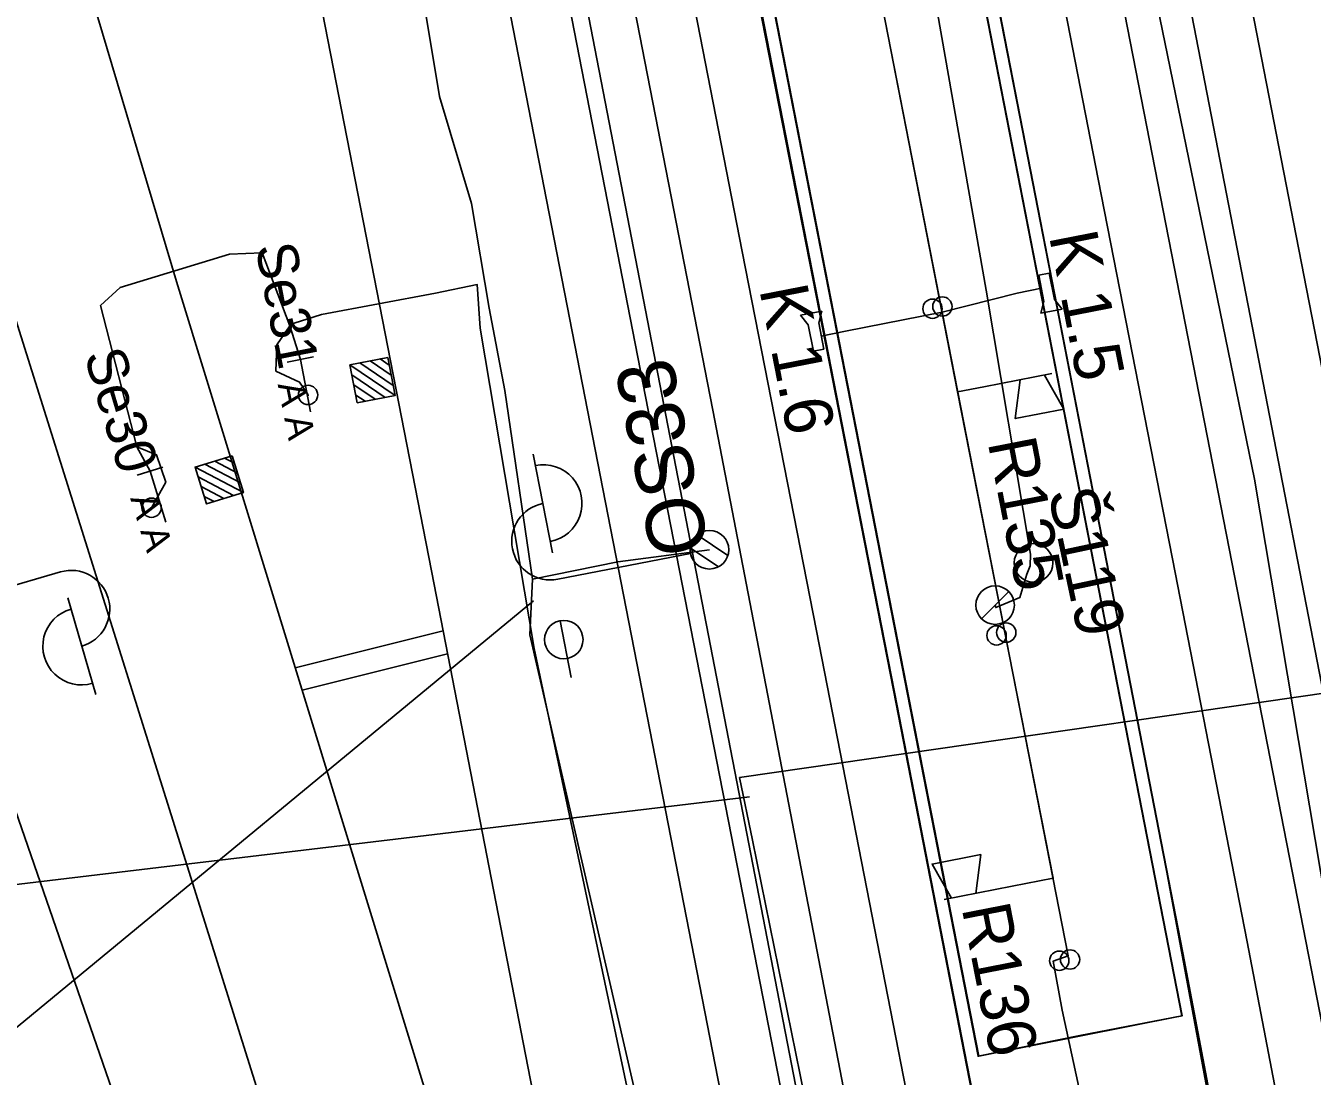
# Model space of a CAD drawing. Extents: x -545736 to -544888, y -1122892 to -1119128.
# Drawn here: x -545168.18 to -545134.88, y -1122233.75 to -1122206.55 of the extents above; entities that cross this region are included whole.
import ezdxf

# ---------------------------------------------------------------- set-up
doc = ezdxf.new("R2010")
doc.units = 0
for name, color, linetype in [('osvětlené plochy-hodnota-obrys', 7, 'Continuous'), ('Podbarveni_Nastupiste', 7, 'Continuous'), ('Podbarveni_Zastreseni_Pozemni', 7, 'Continuous'), ('Vrstva 1', 7, 'Continuous'), ('Vrstva 1 - Koleje', 7, 'Continuous'), ('Vrstva 14_zastreseni a nastupiste', 7, 'Continuous'), ('Vrstva 16_plochy', 7, 'Continuous'), ('Vrstva 25', 7, 'Continuous'), ('Vrstva 26', 7, 'Continuous'), ('Vrstva 27', 7, 'Continuous'), ('Vrstva 28 - zabzar', 7, 'Continuous'), ('Vrstva 29 - sdelzar', 7, 'Continuous'), ('Vrstva 3 - Lisy - Pocitaci body', 7, 'Continuous'), ('Vrstva 31', 7, 'Continuous'), ('Vrstva 33 - prvky sdelzar', 7, 'Continuous'), ('Vrstva 35', 7, 'Continuous'), ('Vrstva 4 - Teren - stezky - prechody - plochy', 7, 'Continuous'), ('Vrstva 43', 7, 'Continuous'), ('Vrstva 44', 7, 'Continuous'), ('Vrstva 6 - Navesti', 7, 'Continuous'), ('Vrstva 63', 7, 'Continuous'), ('Vrstva 7', 7, 'Continuous')]:
    doc.layers.add(name, color=color, linetype=linetype)

msp = doc.modelspace()

# ---------------------------------------------------------------- linework, layer by layer
at = {"layer": 'osvětlené plochy-hodnota-obrys'}
msp.add_lwpolyline([(-545132.033, -1122317.745), (-545201.844, -1121957.194), (-545188.779, -1121954.655), (-545199.189, -1121901.389)], dxfattribs=at)
at = {"layer": 'Podbarveni_Nastupiste'}
for points in [[(-545198.773, -1121951.627), (-545191.691, -1121987.986), (-545182.222, -1122036.609), (-545172.438, -1122086.699), (-545162.999, -1122135.094), (-545153.274, -1122184.937), (-545142.505, -1122240.181), (-545142.306, -1122241.006)], [(-545136.516, -1122239.976), (-545138.799, -1122227.627), (-545147.465, -1122183.189), (-545157.09, -1122133.892), (-545166.638, -1122084.896), (-545171.447, -1122060.234), (-545173.829, -1122047.49), (-545174.717, -1122041.983)]]:
    msp.add_lwpolyline(points, dxfattribs=at)
at = {"layer": 'Podbarveni_Zastreseni_Pozemni'}
for points in [[(-545197.881, -1121954.495), (-545191.312, -1121988.174), (-545181.806, -1122036.914), (-545172.146, -1122086.438), (-545162.65, -1122135.125), (-545152.971, -1122184.749), (-545143.515, -1122233.227)], [(-545138.257, -1122232.186), (-545147.796, -1122183.265), (-545157.406, -1122133.984), (-545166.925, -1122085.165), (-545175.89, -1122039.187)], [(-545143.515, -1122233.227), (-545140.893, -1122232.695), (-545138.257, -1122232.186)]]:
    msp.add_lwpolyline(points, dxfattribs=at)
at = {"layer": 'Vrstva 1'}
for points in [[(-545148.11, -1122269.864), (-545153.579, -1122241.752), (-545157.606, -1122221.016), (-545162.537, -1122195.725), (-545168.276, -1122166.312), (-545171.822, -1122147.996)], [(-545134.901, -1122312.911), (-545138.046, -1122296.967), (-545143.24, -1122269.949), (-545145.914, -1122256.175), (-545149.457, -1122237.965), (-545152.971, -1122219.909), (-545157.547, -1122196.44), (-545162.223, -1122172.446), (-545166.848, -1122148.879)], [(-545150.613, -1122256.998), (-545155.352, -1122242.208), (-545159.254, -1122229.505), (-545164.277, -1122213.17), (-545171.316, -1122189.563), (-545175.304, -1122173.781), (-545177.735, -1122161.806)], [(-545144.042, -1122290.699), (-545148.294, -1122278.255), (-545152.413, -1122265.168), (-545157.625, -1122248.574), (-545161.751, -1122235.479), (-545164.693, -1122226.098), (-545170.107, -1122208.853), (-545174.307, -1122195.178), (-545174.307, -1122195.178), (-545179.326, -1122176.026), (-545182.038, -1122162.981)]]:
    msp.add_lwpolyline(points, dxfattribs=at)
at = {"layer": 'Vrstva 1 - Koleje'}
for points in [[(-545176.383, -1122075.263), (-545174.481, -1122085.012), (-545172.568, -1122094.81), (-545170.661, -1122104.603), (-545170.158, -1122107.18), (-545168.724, -1122114.524), (-545166.809, -1122124.368), (-545164.912, -1122134.097), (-545162.998, -1122143.914), (-545161.094, -1122153.659), (-545159.194, -1122163.404), (-545157.278, -1122173.216), (-545155.337, -1122183.16), (-545153.457, -1122192.791), (-545151.544, -1122202.612), (-545149.632, -1122212.391), (-545147.716, -1122222.215), (-545145.801, -1122232.042), (-545143.903, -1122241.777), (-545142.834, -1122247.253), (-545141.885, -1122252.118), (-545140.814, -1122257.667), (-545140.289, -1122260.383)], [(-545142.334, -1122200.685), (-545140.419, -1122210.525), (-545138.503, -1122220.353), (-545136.566, -1122230.271), (-545134.71, -1122239.954), (-545133.946, -1122244.067), (-545133.443, -1122246.77), (-545131.615, -1122256.726), (-545129.899, -1122266.071), (-545129.007, -1122270.907), (-545127.892, -1122277.019), (-545124.281, -1122296.703), (-545123.116, -1122309.448)], [(-545137.023, -1122203.118), (-545135.295, -1122211.986), (-545133.676, -1122220.307), (-545132.501, -1122226.646), (-545128.693, -1122248.314), (-545126.878, -1122268.22), (-545126.804, -1122269.027)]]:
    msp.add_lwpolyline(points, dxfattribs=at)
at = {"layer": 'Vrstva 14_zastreseni a nastupiste'}
for points in [[(-545138.248, -1122232.184), (-545147.826, -1122183.078), (-545157.444, -1122133.764), (-545166.966, -1122084.945), (-545176.486, -1122036.133), (-545186.124, -1121986.718), (-545192.612, -1121953.456)], [(-545192.608, -1121953.452), (-545186.031, -1121987.181), (-545176.442, -1122036.358), (-545166.925, -1122085.165), (-545157.406, -1122133.984), (-545147.796, -1122183.265), (-545138.257, -1122232.186)], [(-545143.529, -1122233.23), (-545153.022, -1122184.547), (-545162.697, -1122134.935), (-545172.201, -1122086.2), (-545181.882, -1122036.553), (-545191.387, -1121987.814), (-545197.884, -1121954.495)], [(-545197.881, -1121954.495), (-545191.312, -1121988.174), (-545181.806, -1122036.914), (-545172.146, -1122086.438), (-545162.65, -1122135.125), (-545152.971, -1122184.749), (-545143.515, -1122233.229)], [(-545174.372, -1122076.877), (-545172.469, -1122086.648), (-545170.563, -1122096.424), (-545168.648, -1122106.251), (-545166.742, -1122116.03), (-545164.832, -1122125.805), (-545162.92, -1122135.608), (-545161.017, -1122145.366), (-545159.102, -1122155.184), (-545157.19, -1122164.981), (-545155.268, -1122174.806), (-545153.362, -1122184.59), (-545151.463, -1122194.367), (-545149.557, -1122204.15), (-545147.636, -1122213.972), (-545145.723, -1122223.752), (-545143.824, -1122233.506), (-545142.674, -1122239.408), (-545142.337, -1122240.955)], [(-545174.341, -1122076.928), (-545172.438, -1122086.699), (-545170.532, -1122096.475), (-545168.617, -1122106.302), (-545166.711, -1122116.081), (-545164.801, -1122125.856), (-545162.889, -1122135.659), (-545160.986, -1122145.417), (-545159.071, -1122155.235), (-545157.159, -1122165.032), (-545155.237, -1122174.857), (-545153.331, -1122184.641), (-545151.432, -1122194.418), (-545149.526, -1122204.201), (-545147.605, -1122214.023), (-545145.692, -1122223.803), (-545143.793, -1122233.557), (-545142.643, -1122239.459), (-545142.306, -1122241.006)], [(-545142.306, -1122241.006), (-545139.377, -1122240.485), (-545136.447, -1122239.964), (-545138.244, -1122230.551), (-545140.147, -1122220.747), (-545142.055, -1122210.937), (-545143.965, -1122201.145), (-545145.873, -1122191.373), (-545147.779, -1122181.574), (-545149.696, -1122171.781), (-545151.614, -1122161.976), (-545153.523, -1122152.193), (-545155.434, -1122142.369), (-545156.586, -1122136.479), (-545158.487, -1122126.724), (-545160.396, -1122116.93), (-545162.308, -1122107.103), (-545164.211, -1122097.329), (-545166.122, -1122087.54), (-545168.031, -1122077.749)], [(-545142.337, -1122240.955), (-545136.443, -1122239.964), (-545138.231, -1122230.556), (-545140.134, -1122220.752), (-545142.042, -1122210.942), (-545143.952, -1122201.15), (-545145.86, -1122191.378), (-545147.766, -1122181.579), (-545149.683, -1122171.786), (-545151.601, -1122161.981), (-545153.51, -1122152.198), (-545155.421, -1122142.374), (-545156.573, -1122136.484), (-545158.474, -1122126.729), (-545160.383, -1122116.935), (-545162.295, -1122107.108), (-545164.198, -1122097.334), (-545166.109, -1122087.545), (-545168.018, -1122077.754)]]:
    msp.add_lwpolyline(points, dxfattribs=at)
msp.add_lwpolyline([(-545138.257, -1122232.186), (-545143.515, -1122233.229), (-545143.529, -1122233.23), (-545140.893, -1122232.695), (-545138.248, -1122232.184)], close=True, dxfattribs=at)
for centre in [(-545144.454, -1122213.82), (-545144.71, -1122213.876), (-545143.052, -1122222.335), (-545142.801, -1122222.262), (-545141.428, -1122230.757), (-545141.151, -1122230.726)]:
    msp.add_circle(centre, 0.25, dxfattribs=at)
at = {"layer": 'Vrstva 16_plochy'}
msp.add_lwpolyline([(-545143.965, -1122201.145), (-545142.055, -1122210.937), (-545140.147, -1122220.747), (-545138.244, -1122230.551), (-545136.447, -1122239.964), (-545139.377, -1122240.485), (-545142.306, -1122241.006), (-545142.643, -1122239.459), (-545143.793, -1122233.557), (-545145.692, -1122223.803), (-545147.605, -1122214.023), (-545149.526, -1122204.201)], dxfattribs=at)
at = {"layer": 'Vrstva 25'}
for p, q in [((-545154.543, -1122220.195), (-545155.041, -1122217.643)), ((-545150.008, -1122220.267), (-545150.802, -1122219.732)), ((-545150.974, -1122220.212), (-545154.409, -1122220.882)), ((-545150.248, -1122220.557), (-545150.978, -1122220.066)), ((-545170.641, -1122221.667), (-545167.279, -1122220.692)), ((-545167.084, -1122221.364), (-545166.36, -1122223.861))]:
    msp.add_line(p, q, dxfattribs=at)
msp.add_circle((-545150.483, -1122220.116), 0.5, dxfattribs=at)
msp.add_circle((-545150.483, -1122220.116), 0.5, dxfattribs=at)
for centre, start, end in [((-545154.78, -1122218.916), 280.3334, 101.7386), ((-545154.6, -1122219.9), 101.036, 281.036), ((-545167.001, -1122221.652), 286.1707, 106.1707), ((-545166.734, -1122222.616), 105.4681, 286.8732)]:
    msp.add_arc(centre, 1, start, end, dxfattribs=at)
at = {"layer": 'Vrstva 26'}
for points in [[(-545166.201, -1122166.567), (-545166.328, -1122167.748), (-545165.91, -1122169.204), (-545164.933, -1122171.757), (-545163.754, -1122176.341), (-545163.6, -1122177.217), (-545163.431, -1122178.18), (-545162.801, -1122180.501), (-545161.895, -1122185.277), (-545160.807, -1122190.765), (-545159.867, -1122194.239), (-545158.711, -1122201.124), (-545158.352, -1122203.087), (-545157.471, -1122208.383), (-545156.639, -1122211.15), (-545156.185, -1122213.859), (-545155.78, -1122215.994), (-545155.064, -1122220.881)], [(-545155.064, -1122220.881), (-545152.849, -1122220.43), (-545150.483, -1122220.116)], [(-545155.064, -1122220.881), (-545155.129, -1122222.319), (-545152.44, -1122234.026), (-545149.806, -1122246.893), (-545145.608, -1122246.135), (-545139.808, -1122245.349), (-545137.763, -1122247.379), (-545137.229, -1122247.143), (-545137.25, -1122247.012), (-545137.244, -1122246.262)], [(-545170.317, -1122221.476), (-545155.427, -1122264.551), (-545158.826, -1122266.782), (-545159.569, -1122267.253)], [(-545149.701, -1122226.017), (-545130.219, -1122223.203)], [(-545125.523, -1122226.836), (-545126.199, -1122227.617), (-545126.923, -1122226.469), (-545128.585, -1122223.338), (-545130.219, -1122223.203), (-545149.701, -1122226.017), (-545149.372, -1122227.635), (-545145.776, -1122245.312), (-545145.608, -1122246.135)]]:
    msp.add_lwpolyline(points, dxfattribs=at)
at = {"layer": 'Vrstva 27'}
for p, q in [((-545160.865, -1122216.135), (-545160.875, -1122216.085)), ((-545164.913, -1122219.054), (-545164.927, -1122219.006))]:
    msp.add_line(p, q, dxfattribs=at)
for centre in [(-545160.87, -1122216.11), (-545164.92, -1122219.03)]:
    msp.add_circle(centre, 0.25, dxfattribs=at)
at = {"layer": 'Vrstva 28 - zabzar'}
msp.add_line((-545161.09, -1122215.78), (-545160.87, -1122216.11), dxfattribs=at)
for points in [[(-545136.66, -1122244.12), (-545132.86, -1122243.67), (-545132.22, -1122243.53), (-545132.12, -1122242.5), (-545134.24, -1122231), (-545136.38, -1122218.29), (-545140.4, -1122198.68), (-545141.27, -1122195.81), (-545142.27, -1122190.49), (-545142.25, -1122189.04)], [(-545150.11, -1122246.91), (-545150.06, -1122246.03), (-545150.81, -1122242.11), (-545151.55, -1122239.58), (-545152.15, -1122236.26), (-545155.02, -1122222.67), (-545156.42, -1122214.38), (-545156.49, -1122213.25), (-545157.57, -1122213.47), (-545160.52, -1122214.03), (-545161.23, -1122214.25), (-545161.34, -1122214.32), (-545162.06, -1122212.43), (-545162.9, -1122212.46), (-545165.73, -1122213.33), (-545166.24, -1122213.79), (-545165.3, -1122217.45), (-545164.96, -1122218.08)], [(-545161.07, -1122215.19), (-545161.34, -1122214.32), (-545161.68, -1122214.81), (-545161.7, -1122215.49), (-545161.09, -1122215.78), (-545160.87, -1122216.11)], [(-545165.3, -1122217.45), (-545164.79, -1122217.66), (-545164.55, -1122218.37), (-545164.92, -1122219.03)]]:
    msp.add_lwpolyline(points, dxfattribs=at)
at = {"layer": 'Vrstva 29 - sdelzar'}
for p, q in [((-545144.46, -1122213.97), (-545141.2, -1122230.63)), ((-545143.38, -1122215.9), (-545144.06, -1122216.03)), ((-545142.65, -1122228.83), (-545141.59, -1122228.62))]:
    msp.add_line(p, q, dxfattribs=at)
for points in [[(-545141.59, -1122228.62), (-545144.06, -1122216.03), (-545147.37, -1122199.08), (-545150.66, -1122182.28), (-545153.96, -1122165.39), (-545157.26, -1122148.51), (-545160.57, -1122131.6), (-545163.89, -1122114.65), (-545167.28, -1122097.28), (-545170.47, -1122080.98), (-545173.77, -1122064.13), (-545177.12, -1122047.02), (-545180.38, -1122030.35), (-545180.51, -1122029.8), (-545183.68, -1122013.47), (-545187, -1121996.49), (-545190.31, -1121979.56), (-545193.64, -1121962.56), (-545195.18, -1121954.67), (-545202.44, -1121916.94)], [(-545144.46, -1122213.97), (-545194.03, -1121960.56), (-545195.67, -1121951.86)], [(-545146.96, -1122214.46), (-545144.46, -1122213.97), (-545142.52, -1122213.47)]]:
    msp.add_lwpolyline(points, dxfattribs=at)
at = {"layer": 'Vrstva 3 - Lisy - Pocitaci body'}
for p, q in [((-545159.267, -1122215.229), (-545158.716, -1122215.6)), ((-545159.006, -1122215.178), (-545158.767, -1122215.34)), ((-545159.787, -1122215.331), (-545158.614, -1122216.121)), ((-545159.736, -1122215.591), (-545158.874, -1122216.171)), ((-545159.527, -1122215.28), (-545158.665, -1122215.861)), ((-545159.686, -1122215.851), (-545159.135, -1122216.222)), ((-545159.635, -1122216.111), (-545159.395, -1122216.273)), ((-545163.539, -1122217.898), (-545162.621, -1122218.385)), ((-545163.286, -1122217.82), (-545162.699, -1122218.131)), ((-545163.032, -1122217.742), (-545162.777, -1122217.878)), ((-545163.793, -1122217.976), (-545162.543, -1122218.638)), ((-545163.715, -1122218.229), (-545162.796, -1122218.716)), ((-545163.637, -1122218.483), (-545163.05, -1122218.794)), ((-545163.559, -1122218.736), (-545163.303, -1122218.872))]:
    msp.add_line(p, q, dxfattribs=at)
for points in [[(-545158.806, -1122215.139), (-545158.614, -1122216.121), (-545159.596, -1122216.312), (-545159.787, -1122215.331)], [(-545162.837, -1122217.682), (-545162.543, -1122218.638), (-545163.499, -1122218.932), (-545163.793, -1122217.976)]]:
    msp.add_lwpolyline(points, close=True, dxfattribs=at)
at = {"layer": 'Vrstva 31'}
msp.add_lwpolyline([(-545141.2, -1122230.63), (-545141.59, -1122230.77), (-545141.35, -1122232.04), (-545140.27, -1122237.06), (-545137.42, -1122240.57), (-545136.38, -1122244.55), (-545136.19, -1122247.06), (-545137.78, -1122255.73), (-545134.91, -1122272.08), (-545134.37, -1122274.99), (-545131.38, -1122275.36), (-545123.37, -1122274.09), (-545122.43, -1122272.99), (-545123.22, -1122267.88), (-545123.52, -1122265.67), (-545122.708, -1122265.909), (-545101.39, -1122261.81), (-545100.97, -1122261.92), (-545101.39, -1122262.57), (-545101.35, -1122263.26), (-545100.46, -1122269.21), (-545099.75, -1122273.09), (-545098.56, -1122275.85), (-545097.66, -1122283.01)], dxfattribs=at)
at = {"layer": 'Vrstva 33 - prvky sdelzar'}
for p, q in [((-545142.52, -1122213.47), (-545141.892, -1122213.347)), ((-545146.96, -1122214.46), (-545147.588, -1122214.583)), ((-545143.38, -1122215.9), (-545141.621, -1122215.556)), ((-545142.65, -1122228.83), (-545144.409, -1122229.174))]:
    msp.add_line(p, q, dxfattribs=at)
for points in [[(-545141.959, -1122213.005), (-545141.687, -1122212.952)], [(-545141.825, -1122213.689), (-545141.959, -1122213.005)], [(-545141.687, -1122212.952), (-545141.553, -1122213.636)], [(-545141.906, -1122213.993), (-545141.825, -1122213.689)], [(-545141.357, -1122213.886), (-545141.906, -1122213.993)], [(-545141.553, -1122213.636), (-545141.357, -1122213.886)], [(-545148.123, -1122214.044), (-545147.574, -1122213.937)], [(-545147.927, -1122214.294), (-545148.123, -1122214.044)], [(-545147.574, -1122213.937), (-545147.655, -1122214.241)], [(-545147.655, -1122214.241), (-545147.521, -1122214.925)], [(-545147.793, -1122214.978), (-545147.927, -1122214.294)], [(-545147.521, -1122214.925), (-545147.793, -1122214.978)], [(-545141.81, -1122215.593), (-545141.311, -1122216.474), (-545142.568, -1122216.719), (-545142.438, -1122215.716)], [(-545144.22, -1122229.137), (-545144.719, -1122228.256), (-545143.462, -1122228.011), (-545143.592, -1122229.014)]]:
    msp.add_lwpolyline(points, dxfattribs=at)
at = {"layer": 'Vrstva 35'}
for p, q in [((-545165.73, -1122213.33), (-545162.9, -1122212.46)), ((-545160.52, -1122214.03), (-545157.57, -1122213.47))]:
    msp.add_line(p, q, dxfattribs=at)
at = {"layer": 'Vrstva 4 - Teren - stezky - prechody - plochy'}
for points in [[(-545202.565, -1121956.903), (-545201.056, -1121956.644), (-545199.526, -1121965.043), (-545191.386, -1122006.433), (-545183.698, -1122046.146), (-545176.813, -1122081.324), (-545170.865, -1122111.978), (-545164.201, -1122145.846), (-545158.369, -1122175.606), (-545150.392, -1122216.501), (-545142.671, -1122256.585), (-545144.174, -1122256.905)], [(-545202.565, -1121956.903), (-545200.961, -1121965.123), (-545192.99, -1122006.271), (-545185.214, -1122046.565), (-545178.591, -1122080.816), (-545172.231, -1122113.527), (-545166.05, -1122145.218), (-545159.636, -1122177.662), (-545152.008, -1122216.815), (-545144.174, -1122256.905)], [(-545130.366, -1122251.034), (-545131.253, -1122251.107), (-545132.894, -1122241.41), (-545134.482, -1122233.166), (-545143.993, -1122184.403), (-545152.068, -1122142.857), (-545160.819, -1122097.773), (-545168.806, -1122057.035), (-545170.526, -1122047.801), (-545171.946, -1122039.29), (-545172.394, -1122035.194), (-545171.448, -1122035.061)], [(-545130.366, -1122251.034), (-545131.796, -1122240.905), (-545132.966, -1122233.188), (-545134.639, -1122223.584), (-545142.301, -1122184.068), (-545150.498, -1122141.846), (-545159.147, -1122097.573), (-545167.246, -1122056.111), (-545171.448, -1122035.061)], [(-545143.952, -1122201.15), (-545142.042, -1122210.942), (-545140.134, -1122220.752), (-545138.231, -1122230.556), (-545136.443, -1122239.964), (-545136.355, -1122240.354), (-545138.41, -1122240.724), (-545138.109, -1122242.449), (-545139.898, -1122242.758), (-545140.203, -1122241.053), (-545142.292, -1122241.376), (-545142.337, -1122240.955), (-545142.674, -1122239.408), (-545143.824, -1122233.506), (-545145.723, -1122223.752), (-545147.636, -1122213.972), (-545149.557, -1122204.15)]]:
    msp.add_lwpolyline(points, dxfattribs=at)
at = {"layer": 'Vrstva 43'}
for p, q in [((-545143.442, -1122221.902), (-545142.737, -1122221.198)), ((-545154.062, -1122223.425), (-545154.347, -1122221.954))]:
    msp.add_line(p, q, dxfattribs=at)
for centre, radius in [((-545142.094, -1122220.457), 0.5), ((-545143.089, -1122221.551), 0.498), ((-545154.252, -1122222.443), 0.498)]:
    msp.add_circle(centre, radius, dxfattribs=at)
at = {"layer": 'Vrstva 44'}
msp.add_lwpolyline([(-545143.09, -1122221.55), (-545143.075, -1122221.613), (-545142.453, -1122221.355), (-545142.27, -1122220.752), (-545142.185, -1122220.53), (-545142.174, -1122220.233), (-545143.319, -1122213.395), (-545144.843, -1122204.729)], dxfattribs=at)
at = {"layer": 'Vrstva 6 - Navesti'}
for p, q in [((-545160.726, -1122215.123), (-545161.414, -1122215.257)), ((-545160.805, -1122216.55), (-545161.07, -1122215.19)), ((-545164.625, -1122217.977), (-545165.295, -1122218.183)), ((-545164.553, -1122219.405), (-545164.96, -1122218.08))]:
    msp.add_line(p, q, dxfattribs=at)
at = {"layer": 'Vrstva 63'}
for p, q in [((-545155.038, -1122221.442), (-545208.583, -1122265.609)), ((-545149.442, -1122226.517), (-545194.528, -1122231.91))]:
    msp.add_line(p, q, dxfattribs=at)
at = {"layer": 'Vrstva 7'}
for p, q in [((-545161.2, -1122223.177), (-545157.372, -1122222.22)), ((-545161.023, -1122223.752), (-545157.258, -1122222.81))]:
    msp.add_line(p, q, dxfattribs=at)

# ---------------------------------------------------------------- texts
at = {"layer": 'Vrstva 25'}
msp.add_text('OS33', height=1.5, rotation=101.036, dxfattribs=at).set_placement((-545150.483, -1122220.116))
at = {"layer": 'Vrstva 33 - prvky sdelzar'}
for s, rotation, p in [('K 1.5', 281.0678, (-545141.697, -1122211.989)), ('K 1.6', 281.0303, (-545149.194, -1122213.376)), ('R135', 281.0678, (-545143.284, -1122217.332)), ('R136', 281.0678, (-545143.957, -1122229.391))]:
    msp.add_text(s, height=1.25, rotation=rotation, dxfattribs=at).set_placement(p)
at = {"layer": 'Vrstva 43'}
msp.add_text('Š119', height=1.25, rotation=281.9566, dxfattribs=at).set_placement((-545141.726, -1122218.627))
at = {"layer": 'Vrstva 6 - Navesti'}
for s, height, rotation, p in [('Se31', 1.05, 281.0326, (-545162.237, -1122212.27)), ('Se30', 1.05, 286.6032, (-545166.674, -1122215.072)), ('  A A ', 0.7, 281.0326, (-545161.757, -1122215.324)), ('  A A ', 0.7, 287.0926, (-545165.629, -1122218.286))]:
    msp.add_text(s, height=height, rotation=rotation, dxfattribs=at).set_placement(p)

doc.saveas('drawing.dxf')
